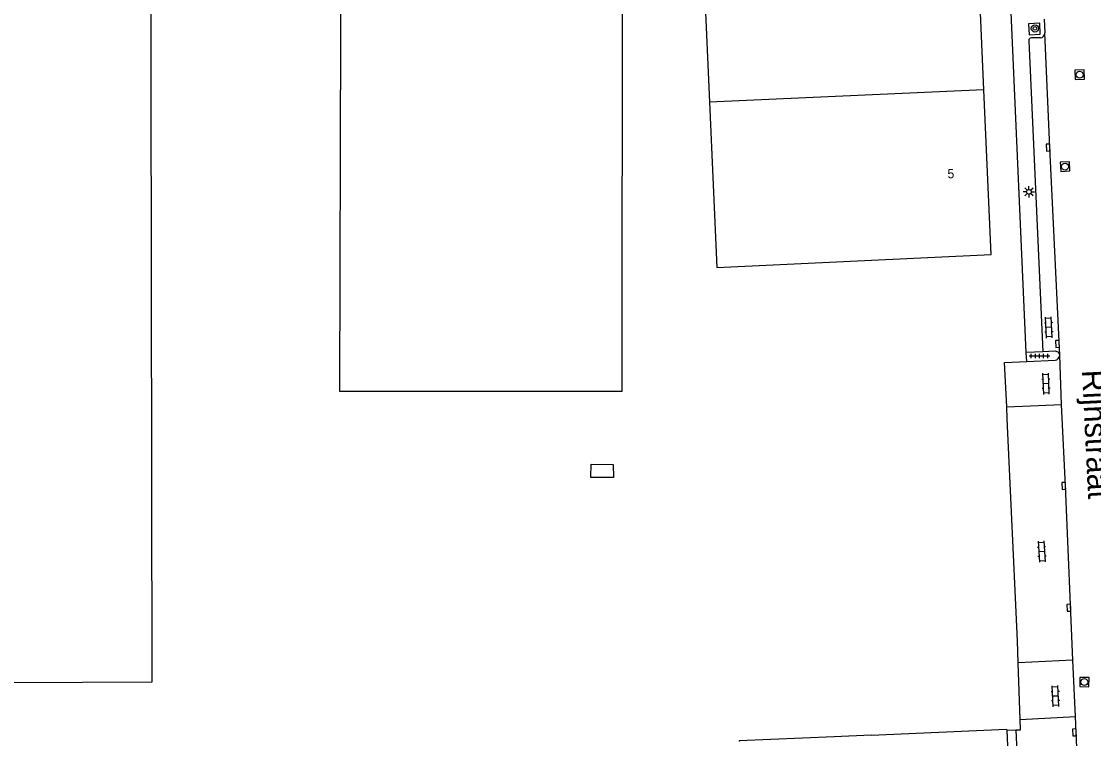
# Model space of a CAD drawing. Extents: x 132999 to 136000, y 398499 to 400501.
# Drawn here: x 133738.9 to 133855.9, y 398741 to 398819.3 of the extents above; entities that cross this region are included whole.
import ezdxf

# ---------------------------------------------------------------- set-up
doc = ezdxf.new("R2010")
doc.units = 0
for name, color, linetype in [('gg-afsc-hekwerk', 7, 'Continuous'), ('gg-anno-huisnummerreeks BGT', 7, 'Continuous'), ('gg-anno-openbare ruimte label', 7, 'Continuous'), ('gg-bbg-bijgebouw', 7, 'Continuous'), ('gg-bbg-gedigitaliseerde bebouwing', 7, 'Continuous'), ('gg-bbg-hoofdgebouw', 7, 'Continuous'), ('gg-bbg-tussenscheiding', 7, 'Continuous'), ('gg-knt-verharding', 7, 'Continuous'), ('gg-knt-verharding nz', 7, 'Continuous'), ('gt-symb-boom', 7, 'Continuous'), ('gt-symb-klinker verharding', 7, 'Continuous'), ('gt-symb-kolk', 7, 'Continuous'), ('gt-symb-lichtmast', 7, 'Continuous'), ('gt-symb-rioolschacht', 7, 'Continuous'), ('gt-symb-tegel verharding', 7, 'Continuous')]:
    doc.layers.add(name, color=color, linetype=linetype)

# ---------------------------------------------------------------- blocks, each defined once
blk = doc.blocks.new('gt0-RS')
at = {"layer": 'gt-symb-rioolschacht'}
blk.add_lwpolyline([(-0.5, -0.5), (0.5, -0.5), (0.5, 0.5), (-0.5, 0.5)], close=True, dxfattribs=at)
blk.add_circle((0, 0), 0.375, dxfattribs=at)
blk = doc.blocks.new('gt0-LMAST')
at = {"layer": 'gt-symb-lichtmast'}
for p, q in [((-0.18, 0.17), (-0.45, 0.44)), ((-0.01, 0.25), (-0.01, 0.62)), ((0.17, 0.17), (0.44, 0.44)), ((-0.26, 0), (-0.63, 0)), ((-0.18, -0.18), (-0.45, -0.45)), ((-0.01, -0.25), (-0.01, -0.63)), ((0.44, -0.45), (0.17, -0.18)), ((0.24, 0), (0.62, 0))]:
    blk.add_line(p, q, dxfattribs=at)
blk.add_circle((-0.01, 0), 0.25, dxfattribs=at)
blk = doc.blocks.new('gt0-BOOM')
at = {"layer": 'gt-symb-boom'}
for radius in [0.4, 0.2]:
    blk.add_circle((0, 0), radius, dxfattribs=at)
blk = doc.blocks.new('gt0-KL1')
at = {"layer": 'gt-symb-klinker verharding'}
for p, q in [((-1.15, 0.3), (1.15, 0.3)), ((-1, -0.3), (-1, 0.3)), ((-0.5, 0.3), (-0.5, 0.45)), ((0, -0.3), (0, 0.3)), ((0.5, 0.3), (0.5, 0.45)), ((1, -0.3), (1, 0.3)), ((-1.15, -0.3), (1.15, -0.3)), ((-0.5, -0.45), (-0.5, -0.3)), ((0.5, -0.45), (0.5, -0.3))]:
    blk.add_line(p, q, dxfattribs=at)
blk = doc.blocks.new('gt0-KOLK')
at = {"layer": 'gt-symb-kolk'}
blk.add_lwpolyline([(0, 0), (0.37, 0), (0.37, 0.4), (-0.38, 0.4), (-0.38, 0), (0, 0)], dxfattribs=at)
blk = doc.blocks.new('gt0-TEG1')
at = {"layer": 'gt-symb-tegel verharding'}
for p, q in [((-1.12, 0), (1.12, 0)), ((-0.9, -0.25), (-0.9, 0.25)), ((-0.45, -0.25), (-0.45, 0.25)), ((0, -0.25), (0, 0.25)), ((0.45, -0.25), (0.45, 0.25)), ((0.9, -0.25), (0.9, 0.25))]:
    blk.add_line(p, q, dxfattribs=at)

msp = doc.modelspace()

# ---------------------------------------------------------------- linework, layer by layer
at = {"layer": 'gg-afsc-hekwerk'}
for p, q in [((133846.42, 398777.21), (133846.17, 398782.05)), ((133847.87, 398743.07), (133847.66, 398749.28)), ((133846.42, 398741.91), (133847.42, 398741.94))]:
    msp.add_line(p, q, dxfattribs=at)
for points in [[(133847.66, 398749.28), (133847.58, 398751.68), (133846.48, 398775.89), (133846.42, 398777.21)], [(133847.42, 398741.94), (133847.91, 398741.96), (133847.87, 398743.07)]]:
    msp.add_lwpolyline(points, dxfattribs=at)
at = {"layer": 'gg-bbg-bijgebouw'}
msp.add_lwpolyline([(133803.48, 398770.91), (133803.49, 398769.48), (133801.05, 398769.49), (133801.06, 398770.93), (133803.48, 398770.91)], dxfattribs=at)
at = {"layer": 'gg-bbg-gedigitaliseerde bebouwing'}
msp.add_line((133813.17, 398828.44), (133813.98, 398810.46), dxfattribs=at)
for points in [[(133687.16, 398823.44), (133687.25, 398809.77), (133692.28, 398809.81), (133692.4, 398746.91), (133753.17, 398747.18), (133753.01, 398835.61)], [(133773.7, 398824.61), (133773.73, 398818.36), (133773.62, 398778.93)], [(133813.98, 398810.46), (133814.8, 398792.42), (133844.74, 398793.83)]]:
    msp.add_lwpolyline(points, dxfattribs=at)
at = {"layer": 'gg-bbg-hoofdgebouw'}
for p, q in [((133843.93, 398811.81), (133843.12, 398829.8)), ((133844.74, 398793.83), (133843.93, 398811.81)), ((133831.62, 398741.36), (133827.6, 398741.19))]:
    msp.add_line(p, q, dxfattribs=at)
for points in [[(133773.62, 398778.93), (133804.46, 398778.91), (133804.48, 398825.91), (133807.18, 398825.87), (133807.17, 398831.93), (133806.55, 398845.86)], [(133831.62, 398741.36), (133846.41, 398742.01), (133846.42, 398741.91)], [(133827.6, 398741.19), (133817.23, 398740.74), (133817.23, 398740.68)], [(133846.42, 398741.91), (133847.64, 398713.27), (133851.48, 398713.44), (133852.4, 398692.94)]]:
    msp.add_lwpolyline(points, dxfattribs=at)
at = {"layer": 'gg-bbg-tussenscheiding'}
msp.add_line((133843.93, 398811.81), (133813.98, 398810.46), dxfattribs=at)
at = {"layer": 'gg-knt-verharding'}
for p, q in [((133848.56, 398783.12), (133845.4, 398853.58)), ((133850.51, 398819.52), (133850.57, 398818.01)), ((133848.82, 398817.16), (133850.35, 398783.21)), ((133850.09, 398817.47), (133849.11, 398817.47)), ((133850.35, 398783.21), (133848.56, 398783.12)), ((133848.6, 398782.16), (133848.56, 398783.12)), ((133851.66, 398783.28), (133850.35, 398783.21)), ((133846.17, 398782.05), (133848.6, 398782.16)), ((133848.6, 398782.16), (133851.7, 398782.29)), ((133852.21, 398782.81), (133852.21, 398782.83)), ((133852.41, 398777.45), (133852.21, 398782.81)), ((133853.94, 398743.42), (133853.65, 398749.57))]:
    msp.add_line(p, q, dxfattribs=at)
for points in [[(133848.81, 398818.98), (133848.87, 398817.8), (133850.08, 398817.88), (133850.02, 398819.06), (133848.81, 398818.98)], [(133847.42, 398741.94), (133848.65, 398714.39), (133854.72, 398714.66)]]:
    msp.add_lwpolyline(points, dxfattribs=at)
for centre, radius, start, end in [((133849.15, 398817.15), 0.328, 97.5157, 178.7492), ((133850.03, 398818), 0.543, 276.9967, 1.0317), ((133851.71, 398782.78), 0.496, 5.3237, 96.166), ((133851.65, 398782.85), 0.555, 274.377, 356.0698)]:
    msp.add_arc(centre, radius, start, end, dxfattribs=at)
at = {"layer": 'gg-knt-verharding nz'}
for p, q in [((133846.42, 398777.21), (133852.41, 398777.45)), ((133853.65, 398749.57), (133847.66, 398749.28)), ((133847.87, 398743.07), (133853.94, 398743.42))]:
    msp.add_line(p, q, dxfattribs=at)
for points in [[(133852.21, 398782.83), (133851.14, 398805.51), (133850.57, 398818.01)], [(133853.65, 398749.57), (133852.84, 398768.58), (133852.41, 398777.45)], [(133855.24, 398714.23), (133854.01, 398741.68), (133853.94, 398743.42)]]:
    msp.add_lwpolyline(points, dxfattribs=at)

# ---------------------------------------------------------------- block references
at = {"layer": 'gt-symb-boom'}
msp.add_blockref('gt0-BOOM', (133849.5, 398818.5), dxfattribs=at)
at = {"layer": 'gt-symb-klinker verharding'}
for p, rotation in [((133851.02, 398785.87), 92.57914749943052), ((133850.71, 398779.72), 92.121096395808), ((133850.23, 398761.43), -86.44511132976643), ((133851.75, 398745.63), 92.69361103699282)]:
    msp.add_blockref('gt0-KL1', p, dxfattribs=dict(at, rotation=rotation))
at = {"layer": 'gt-symb-kolk'}
for p, rotation in [((133851.14, 398805.51), 92.6073255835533), ((133852.15, 398784.08), 92.7124925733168), ((133852.84, 398768.58), 92.46466335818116), ((133853.4, 398755.29), 92.46466335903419), ((133854.01, 398741.68), 92.63638190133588)]:
    msp.add_blockref('gt0-KOLK', p, dxfattribs=dict(at, rotation=rotation))
at = {"layer": 'gt-symb-lichtmast'}
msp.add_blockref('gt0-LMAST', (133848.85, 398800.67), dxfattribs=at)
at = {"layer": 'gt-symb-rioolschacht'}
for p, rotation in [((133854.38, 398813.45), -88.51064527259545), ((133852.79, 398803.42), -87.76436310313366), ((133854.9, 398747.17), 89.31248364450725)]:
    msp.add_blockref('gt0-RS', p, dxfattribs=dict(at, rotation=rotation))
at = {"layer": 'gt-symb-tegel verharding'}
msp.add_blockref('gt0-TEG1', (133850, 398782.75), dxfattribs=at)

# ---------------------------------------------------------------- texts
at = {"layer": 'gg-anno-huisnummerreeks BGT'}
msp.add_text('5', height=1, rotation=2.6, dxfattribs=at).set_placement((133839.97, 398802.13))
at = {"layer": 'gg-anno-openbare ruimte label'}
msp.add_text('Rijnstraat', height=2.5, rotation=272.8, dxfattribs=at).set_placement((133854.63, 398781.2))

doc.saveas('drawing.dxf')
